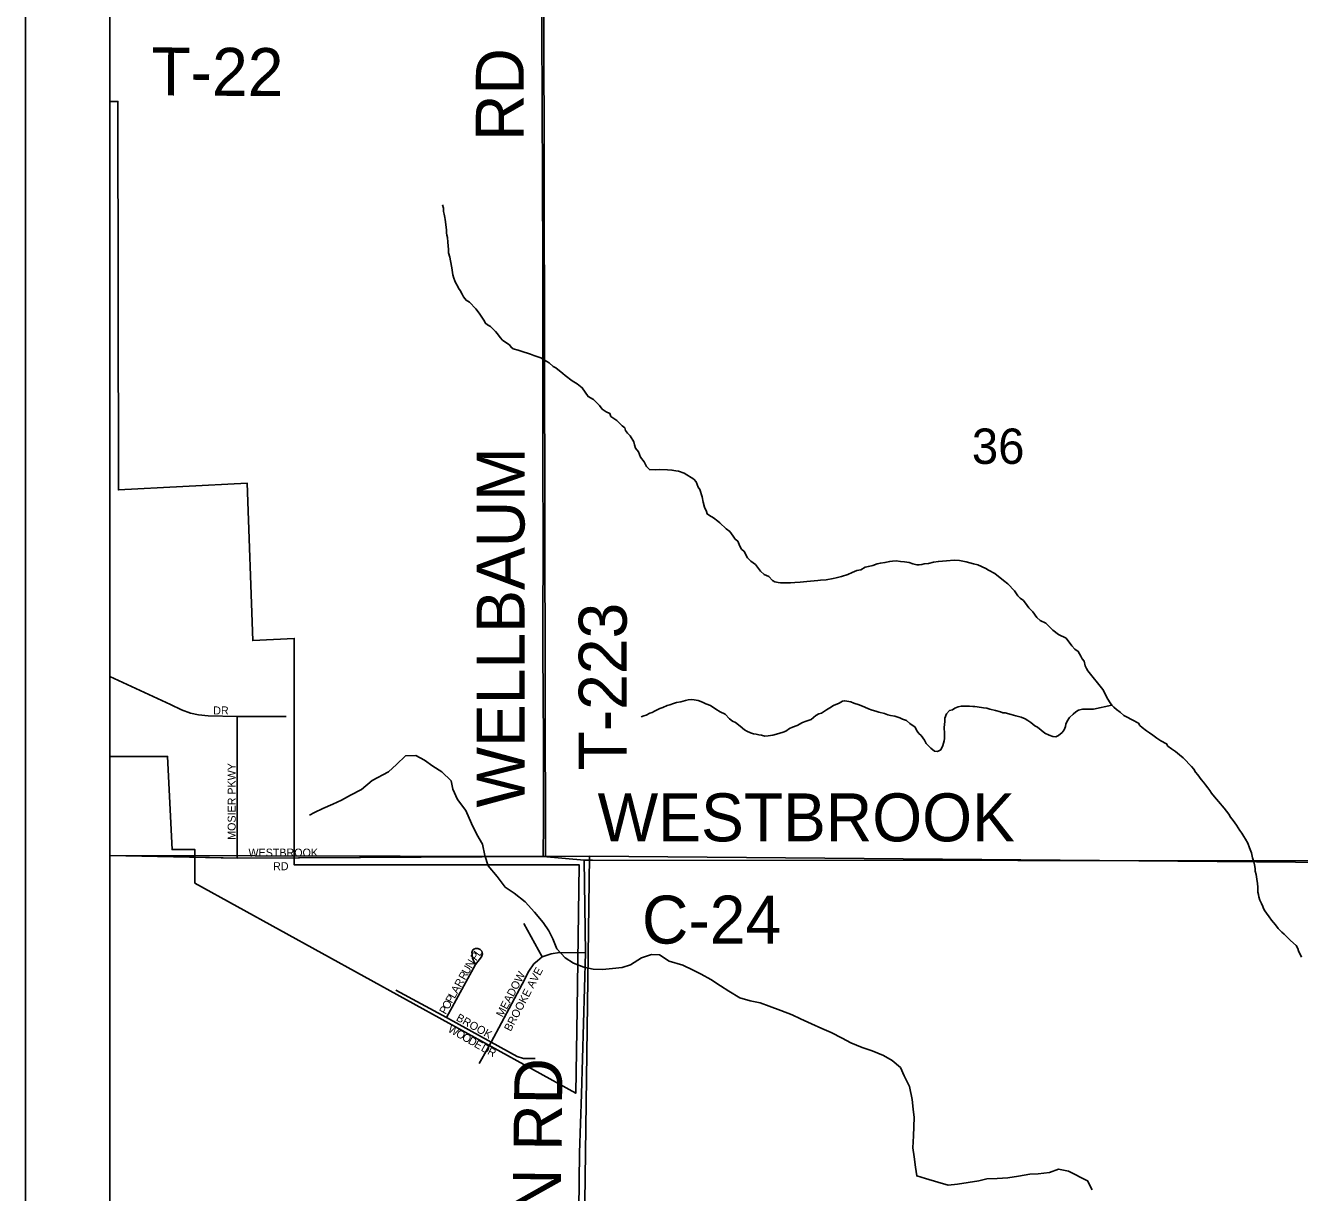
# Model space of a CAD drawing. Extents: x -209 to 4852, y 0 to 905.
# Drawn here: x 252.83 to 282.99, y 230.68 to 258.31 of the extents above; entities that cross this region are included whole.
import ezdxf

# ---------------------------------------------------------------- set-up
doc = ezdxf.new("R2010")
doc.units = 0
for name, color, linetype in [('Default', 7, 'Continuous'), ('GM_P_County_Alignment', 7, 'Continuous'), ('GM_X_Airport_Location_Class_2', 7, 'Continuous'), ('GM_X_Airport_Location_Class_3', 7, 'Continuous'), ('GM_X_County_Road', 7, 'Continuous'), ('GM_X_County_Road_Text', 7, 'Continuous'), ('GM_X_County_ROW', 7, 'Continuous'), ('GM_X_Minor_Lake_Text', 7, 'Continuous'), ('GM_X_Minor_River', 7, 'Continuous'), ('GM_X_Township_Road', 7, 'Continuous'), ('GM_X_Township_Road_Text', 7, 'Continuous'), ('GM_X_US_Location', 7, 'Continuous'), ('SH_Data', 7, 'Continuous')]:
    doc.layers.add(name, color=color, linetype=linetype)

msp = doc.modelspace()

# ---------------------------------------------------------------- linework, layer by layer
at = {"layer": 'Default'}
msp.add_lwpolyline([(390.832, 338.559), (254.832, 338.559), (254.832, 202.559), (390.832, 202.559)], close=True, dxfattribs=at)
at = {"layer": 'GM_X_Airport_Location_Class_2'}
for points in [[(254.832, 242.9), (256.265, 242.233), (256.525, 242.109), (256.741, 242.033), (256.925, 241.992), (257.157, 241.966), (257.845, 241.948), (259.004, 241.953)], [(257.84, 238.598), (257.845, 241.948)], [(256.53, 238.625), (257.84, 238.598), (259.317, 238.606)], [(265.068, 236.265), (264.627, 237.048)], [(262.798, 234.827), (263.486, 236.078), (263.571, 236.193), (263.624, 236.264), (263.648, 236.331), (263.637, 236.392), (263.6, 236.438), (263.542, 236.461), (263.483, 236.461), (263.449, 236.442), (263.425, 236.424), (263.412, 236.403), (263.401, 236.365), (263.404, 236.315), (263.417, 236.23), (263.429, 236.191), (263.459, 236.124), (263.486, 236.078)], [(263.766, 234.083), (263.854, 234.239), (264.587, 235.611), (264.745, 235.918), (264.863, 236.092), (264.95, 236.17), (265.068, 236.265), (265.281, 236.336), (265.478, 236.367), (266.092, 236.359)], [(261.597, 235.475), (262.798, 234.827), (263.854, 234.239), (264.471, 233.898), (264.625, 233.855), (264.902, 233.855)], [(263.57, 233.735), (263.766, 234.083)]]:
    msp.add_lwpolyline(points, dxfattribs=at)
at = {"layer": 'GM_X_County_Road'}
for points in [[(268.652, 247.575), (268.428, 247.717), (268.293, 247.758), (268.232, 247.767), (268.134, 247.785), (268.028, 247.795), (267.831, 247.8), (267.747, 247.794), (267.603, 247.798), (267.537, 247.875), (267.479, 247.983), (267.39, 248.092), (267.341, 248.222), (267.274, 248.307), (267.246, 248.384), (267.232, 248.452), (267.145, 248.599), (267.086, 248.661), (267.034, 248.723), (267.021, 248.784), (266.961, 248.831), (266.835, 248.963), (266.686, 249.058), (266.665, 249.127), (266.582, 249.167), (266.485, 249.23), (266.419, 249.315), (266.278, 249.455), (266.151, 249.527), (266.012, 249.735), (265.893, 249.829), (265.773, 249.9), (265.609, 250.026), (265.55, 250.073), (265.386, 250.206), (265.326, 250.238), (265.23, 250.324), (265.178, 250.355), (265.036, 250.442), (264.87, 250.5), (264.787, 250.532), (264.569, 250.606), (264.494, 250.623), (264.381, 250.656), (264.329, 250.695), (264.292, 250.749), (264.18, 250.82), (264.128, 250.859), (264.069, 250.922), (264.003, 251.014), (263.958, 251.069), (263.84, 251.185), (263.773, 251.225), (263.72, 251.264), (263.684, 251.333), (263.575, 251.503), (263.494, 251.604), (263.346, 251.759), (263.263, 251.807), (263.205, 251.892), (263.168, 251.953), (263.125, 252.038), (263.081, 252.092), (263.059, 252.146), (263.023, 252.215), (262.994, 252.269), (262.973, 252.33), (262.952, 252.407), (262.926, 252.574), (262.892, 252.742), (262.879, 252.826), (262.843, 252.933), (262.845, 253.009), (262.84, 253.093), (262.834, 253.184), (262.822, 253.29), (262.808, 253.351), (262.802, 253.405), (262.803, 253.465), (262.79, 253.542), (262.771, 253.717), (262.758, 253.77), (262.744, 253.846), (262.731, 253.908), (262.725, 253.991), (262.704, 254.068)], [(278.334, 242.588), (277.979, 243.033), (277.95, 243.086), (277.921, 243.148), (277.893, 243.262), (277.849, 243.317), (277.813, 243.378), (277.755, 243.494), (277.673, 243.549), (277.606, 243.626), (277.466, 243.804), (277.287, 243.892), (277.153, 243.994), (276.99, 244.158), (276.855, 244.222), (276.773, 244.292), (276.678, 244.431), (276.589, 244.525), (276.545, 244.579), (276.457, 244.702), (276.382, 244.757), (276.323, 244.812), (276.242, 244.928), (276.087, 245.091), (275.983, 245.17), (275.782, 245.334), (275.632, 245.414), (275.565, 245.453), (275.377, 245.541), (275.279, 245.567), (275.098, 245.617), (274.94, 245.643), (274.819, 245.654), (274.636, 245.636), (274.446, 245.625), (274.332, 245.605), (274.21, 245.578), (274.111, 245.565), (274.05, 245.551), (273.989, 245.545), (273.936, 245.539), (273.838, 245.564), (273.755, 245.597), (273.642, 245.615), (273.551, 245.624), (273.445, 245.635), (273.354, 245.629), (273.293, 245.623), (273.178, 245.596), (273.072, 245.583), (272.996, 245.57), (272.896, 245.527), (272.789, 245.507), (272.713, 245.486), (272.605, 245.428), (272.514, 245.407), (272.399, 245.364), (272.299, 245.314), (272.154, 245.264), (272.024, 245.237), (271.956, 245.223), (271.788, 245.19), (271.651, 245.178), (271.59, 245.172), (271.415, 245.153), (271.332, 245.148), (271.172, 245.129), (271.043, 245.124), (270.944, 245.119), (270.815, 245.115), (270.709, 245.117), (270.648, 245.126), (270.573, 245.143), (270.513, 245.175), (270.432, 245.268), (270.319, 245.317), (270.23, 245.395), (270.112, 245.55), (270.001, 245.628), (269.927, 245.706), (269.847, 245.86), (269.78, 245.915), (269.744, 245.984), (269.694, 246.107), (269.634, 246.154), (269.583, 246.223), (269.509, 246.331), (269.42, 246.394), (269.272, 246.535), (269.22, 246.574), (269.123, 246.652), (269.026, 246.708), (268.973, 246.747), (268.952, 246.808), (268.909, 246.908), (268.874, 247.03), (268.854, 247.152), (268.798, 247.328), (268.761, 247.382), (268.711, 247.512), (268.652, 247.575)], [(279.875, 241.253), (279.846, 241.306), (279.711, 241.377), (279.613, 241.44), (279.523, 241.51), (279.441, 241.564), (279.373, 241.611), (279.269, 241.689), (279.216, 241.736), (279.179, 241.79), (279.029, 241.876), (278.901, 241.947), (278.834, 241.978), (278.744, 242.056), (278.661, 242.118), (278.596, 242.169), (278.552, 242.224), (278.508, 242.274), (278.454, 242.363), (278.334, 242.588)], [(270.415, 241.494), (270.339, 241.488), (270.256, 241.506), (270.195, 241.515), (270.127, 241.532), (270.067, 241.541), (269.999, 241.565), (269.909, 241.605), (269.857, 241.637), (269.753, 241.723), (269.641, 241.809), (269.566, 241.842), (269.499, 241.896), (269.396, 242.005), (269.276, 242.061), (269.178, 242.124), (269.052, 242.211), (268.939, 242.252), (268.856, 242.292), (268.759, 242.332), (268.661, 242.35), (268.6, 242.351), (268.524, 242.346), (268.455, 242.332), (268.348, 242.297), (268.242, 242.284), (268.173, 242.263), (268.089, 242.227), (268.02, 242.214), (267.92, 242.163), (267.851, 242.142), (267.774, 242.098), (267.721, 242.077), (267.667, 242.048), (267.613, 242.034), (267.529, 241.983), (267.468, 241.969), (267.406, 241.94)], [(278.552, 242.224), (278.115, 242.125), (277.926, 242.129), (277.857, 242.123), (277.758, 242.103), (277.696, 242.059), (277.635, 242.007), (277.549, 241.926), (277.494, 241.844), (277.462, 241.769), (277.453, 241.716), (277.421, 241.633), (277.374, 241.573), (277.288, 241.5), (277.227, 241.471), (277.151, 241.48), (277.069, 241.513), (276.964, 241.561), (276.793, 241.702), (276.725, 241.734), (276.636, 241.812), (276.561, 241.859), (276.501, 241.899), (276.404, 241.939), (276.276, 241.965), (276.17, 241.998), (276.027, 242.039), (275.966, 242.041), (275.914, 242.065), (275.793, 242.091), (275.665, 242.124), (275.59, 242.149), (275.514, 242.158), (275.461, 242.167), (275.31, 242.186), (275.257, 242.187), (275.181, 242.197), (275.037, 242.2), (274.984, 242.194), (274.915, 242.181), (274.831, 242.152), (274.777, 242.108), (274.708, 242.095), (274.638, 242.013), (274.598, 241.915), (274.596, 241.832), (274.584, 241.688), (274.589, 241.551), (274.586, 241.429), (274.577, 241.377), (274.551, 241.263), (274.503, 241.166), (274.426, 241.122), (274.351, 241.132), (274.269, 241.202), (274.21, 241.256), (274.158, 241.311), (274.114, 241.388), (274.034, 241.504), (273.982, 241.551), (273.945, 241.605), (273.887, 241.705), (273.82, 241.744), (273.768, 241.784), (273.686, 241.854), (273.596, 241.887), (273.528, 241.919), (273.415, 241.959), (273.309, 241.977), (273.249, 241.994), (273.167, 242.026), (273.031, 242.052), (272.963, 242.077), (272.873, 242.102), (272.79, 242.134), (272.7, 242.174), (272.565, 242.231), (272.444, 242.264), (272.369, 242.297), (272.278, 242.314), (272.225, 242.323), (272.172, 242.317), (272.095, 242.265), (271.957, 242.215), (271.872, 242.157), (271.795, 242.106), (271.68, 242.033), (271.611, 242.011), (271.542, 241.975), (271.433, 241.879), (271.311, 241.844), (271.227, 241.808), (271.103, 241.735), (270.989, 241.7), (270.92, 241.664), (270.835, 241.605), (270.766, 241.584), (270.689, 241.556), (270.613, 241.535), (270.521, 241.507), (270.415, 241.494)], [(278.088, 230.742), (277.977, 230.959), (277.526, 231.186), (277.291, 231.231), (277.075, 231.154), (276.808, 231.124), (276.609, 231.115), (276.341, 231.069), (276.088, 231.031), (275.836, 231.016), (275.591, 231.001), (275.399, 230.961), (275.146, 230.915), (274.894, 230.877), (274.679, 230.853), (274.43, 230.929), (274.135, 231.014), (273.931, 231.074), (273.9, 231.28), (273.869, 231.525), (273.837, 231.739), (273.854, 232.02), (273.867, 232.454), (273.843, 232.652), (273.827, 232.881), (273.76, 233.188), (273.631, 233.443), (273.545, 233.643), (273.352, 233.809), (273.142, 233.922), (272.879, 234.036), (272.637, 234.112), (272.374, 234.227), (272.164, 234.332), (271.908, 234.469), (271.683, 234.567), (271.442, 234.674), (271.179, 234.796), (270.983, 234.885), (270.712, 234.992), (270.441, 235.092), (270.222, 235.175), (269.987, 235.22), (269.745, 235.288), (269.483, 235.448), (269.289, 235.576), (269.057, 235.727), (268.832, 235.848), (268.637, 235.946), (268.397, 236.067), (268.072, 236.161), (267.84, 236.305), (267.65, 236.318), (267.418, 236.234), (267.154, 236.074), (266.961, 236.012), (266.732, 235.981), (266.495, 235.965), (266.274, 235.972), (266.047, 236.017), (265.806, 236.115), (265.611, 236.235), (265.412, 236.454), (265.32, 236.685), (265.219, 236.879), (265.088, 237.073), (264.882, 237.315), (264.661, 237.565), (264.4, 237.771), (264.191, 237.914), (264.001, 238.163), (263.787, 238.413), (263.703, 238.66), (263.65, 238.927), (263.52, 239.16), (263.391, 239.422), (263.256, 239.723), (263.058, 239.988), (262.951, 240.234), (262.911, 240.426), (262.689, 240.638), (262.472, 240.774), (262.278, 240.917), (262.076, 241.029), (261.831, 241.022), (261.619, 240.815), (261.423, 240.638), (261.043, 240.437), (260.785, 240.224), (260.529, 240.087), (260.312, 239.972), (260.111, 239.879), (259.871, 239.772), (259.678, 239.679), (259.554, 239.614)], [(283.04, 236.253), (282.967, 236.406), (282.953, 236.46), (282.916, 236.529), (282.781, 236.645), (282.685, 236.746), (282.633, 236.8), (282.573, 236.847), (282.491, 236.932), (282.424, 237.017), (282.379, 237.071), (282.327, 237.133), (282.276, 237.21), (282.209, 237.294), (282.172, 237.348), (282.143, 237.402), (282.121, 237.456), (282.092, 237.525), (282.055, 237.601), (282.034, 237.678), (282.02, 237.739), (282.006, 237.792), (282.008, 237.914), (282.002, 237.998), (281.981, 238.097), (281.968, 238.211), (281.946, 238.288), (281.94, 238.349), (281.926, 238.44), (281.912, 238.509), (281.884, 238.608), (281.856, 238.723), (281.812, 238.845), (281.769, 238.953), (281.717, 239.045), (281.673, 239.114), (281.629, 239.191), (281.577, 239.253), (281.503, 239.376), (281.459, 239.43), (281.422, 239.491), (281.363, 239.568), (281.318, 239.637), (281.207, 239.784), (281.073, 239.938), (280.977, 240.047), (280.91, 240.139), (280.873, 240.201), (280.821, 240.262), (280.769, 240.332), (280.717, 240.393), (280.666, 240.463), (280.629, 240.517), (280.584, 240.571), (280.532, 240.633), (280.488, 240.702), (280.436, 240.764), (280.376, 240.833), (280.309, 240.903), (280.235, 240.972), (280.152, 241.042), (280.055, 241.12), (279.965, 241.183), (279.875, 241.253)]]:
    msp.add_lwpolyline(points, dxfattribs=at)
at = {"layer": 'GM_X_County_Road_Text'}
msp.add_line((254.832, 238.66), (256.53, 238.625), dxfattribs=at)
for points in [[(259.317, 238.606), (265.091, 238.637), (266.056, 238.553), (266.257, 238.553)], [(266.257, 238.553), (286.594, 238.536)]]:
    msp.add_lwpolyline(points, dxfattribs=at)
at = {"layer": 'GM_X_County_ROW'}
for points in [[(265.06, 258.29), (265.059, 258.683), (265.097, 266.125), (265.098, 268.731)], [(265.079, 252.394), (265.079, 252.745), (265.06, 258.29)], [(265.091, 238.637), (265.093, 239.459), (265.093, 241.375), (265.077, 243.506), (265.086, 246.605), (265.077, 247.43), (265.081, 248.449), (265.079, 252.394)], [(265.992, 233.007), (266.092, 236.359), (266.056, 238.553)], [(265.824, 206.068), (265.827, 206.867), (265.716, 208.541), (265.742, 211.6), (265.777, 214.674), (265.79, 217.869), (265.925, 219.343), (265.817, 220.455), (265.846, 223.201), (265.877, 226.128), (265.915, 228.925), (265.95, 231.623), (265.992, 233.007)]]:
    msp.add_lwpolyline(points, dxfattribs=at)
at = {"layer": 'GM_X_Minor_Lake_Text'}
for points in [[(286.832, 338.559), (254.832, 338.559), (254.832, 238.66), (257.84, 238.598), (265.091, 238.636), (266.056, 238.553), (286.594, 238.536), (286.662, 258.396), (286.663, 258.649), (286.693, 269.675), (286.713, 277.524), (286.712, 278.679), (286.718, 281.051), (286.69, 288.656), (286.672, 293.142), (286.676, 298.975), (286.723, 309.11), (286.781, 319.004), (286.78, 319.227)], [(254.832, 238.66), (254.832, 202.559), (286.061, 202.559), (286.17, 209.855), (286.301, 219.918), (286.314, 221.003), (286.594, 238.536), (266.056, 238.553), (265.091, 238.636), (257.84, 238.598)]]:
    msp.add_lwpolyline(points, close=True, dxfattribs=at)
at = {"layer": 'GM_X_Minor_River'}
for points in [[(254.832, 258.659), (254.832, 238.664), (265.143, 238.636), (265.104, 258.659)], [(286.653, 258.613), (286.671, 258.401), (286.611, 238.471), (266.181, 238.644), (265.143, 238.636), (265.104, 258.659)], [(254.832, 238.664), (254.832, 219.751), (265.925, 219.346), (266.181, 238.644), (265.143, 238.636)], [(266.181, 238.644), (286.611, 238.471), (286.314, 219.91), (286.282, 219.085), (265.925, 219.346)]]:
    msp.add_lwpolyline(points, close=True, dxfattribs=at)
at = {"layer": 'GM_X_US_Location'}
msp.add_lwpolyline([(254.832, 256.516), (254.832, 241.008), (256.197, 241.008), (256.304, 238.8), (256.845, 238.8), (256.845, 238.007), (265.859, 233.031), (265.891, 235.021), (265.94, 238.437), (259.195, 238.436), (259.194, 243.8), (258.211, 243.748), (258.08, 247.478), (255.034, 247.318), (255.022, 256.516)], close=True, dxfattribs=at)
at = {"layer": 'SH_Data'}
for p, q in [((252.832, 340.559), (252.832, 200.559)), ((254.832, 338.559), (254.832, 202.559))]:
    msp.add_line(p, q, dxfattribs=at)

# ---------------------------------------------------------------- texts
at = {"layer": 'GM_P_County_Alignment'}
for s, p in [('WESTBROOK', (266.377, 238.995)), ('C-24', (267.427, 236.574))]:
    msp.add_text(s, height=1.1364, rotation=0, dxfattribs=at).set_placement(p)
at = {"layer": 'GM_X_Airport_Location_Class_3'}
for s, height, rotation, p in [('DR', 0.1894, 0, (257.277, 242)), ('MOSIER PKWY', 0.18939, 90, (257.808, 239.032)), ('WESTBROOK', 0.1894, 0, (258.111, 238.634)), ('RD', 0.1894, 0, (258.694, 238.312)), ('N', 0.189, 59.2087, (263.392, 235.971)), ('P', 0.189, 53.8622, (263.502, 236.152)), ('L', 0.189, 53.611, (263.581, 236.259)), ('R', 0.189, 60.6529, (263.237, 235.696)), ('U', 0.189, 60.6605, (263.311, 235.827)), ('MEADOW', 0.1894, 62.2383, (264.129, 234.815)), ('BROOKE AVE', 0.1894, 62.2724, (264.318, 234.48)), ('R', 0.189, 60.6529, (263.139, 235.522)), ('P', 0.189, 60.6616, (262.927, 235.144)), ('L', 0.189, 60.6482, (262.992, 235.26)), ('A', 0.189, 60.6482, (263.057, 235.376)), ('P', 0.189, 60.6482, (262.78, 234.882)), ('O', 0.189, 60.6453, (262.845, 234.999)), ('W', 0.189, 330.1363, (262.816, 234.497)), ('BROOK', 0.1894, 330.8348, (263.011, 234.763)), ('O', 0.189, 330.142, (263.004, 234.389)), ('O', 0.189, 330.1619, (263.149, 234.306)), ('D', 0.189, 330.144, (263.293, 234.223)), ('E', 0.189, 330.2658, (263.438, 234.14)), ('D', 0.189, 331.0432, (263.6, 234.048)), ('R', 0.189, 332.6791, (263.751, 233.964))]:
    msp.add_text(s, height=height, rotation=rotation, dxfattribs=at).set_placement(p)
at = {"layer": 'GM_X_Township_Road'}
for s, height, rotation, p in [('T-22', 1.1364, 359.6448, (255.811, 256.659)), ('RD', 1.1364, 90, (264.63, 255.581)), ('WELLBAUM', 1.1364, 90, (264.647, 239.795)), ('T-223', 1.1364, 90.0102, (267.066, 240.675)), ('HECKATHORN RD', 1.13636, 89.2734, (265.38, 220.602))]:
    msp.add_text(s, height=height, rotation=rotation, dxfattribs=at).set_placement(p)
at = {"layer": 'GM_X_Township_Road_Text'}
msp.add_text('36', height=0.8371, rotation=0, dxfattribs=at).set_placement((275.236, 247.933))

doc.saveas('drawing.dxf')
